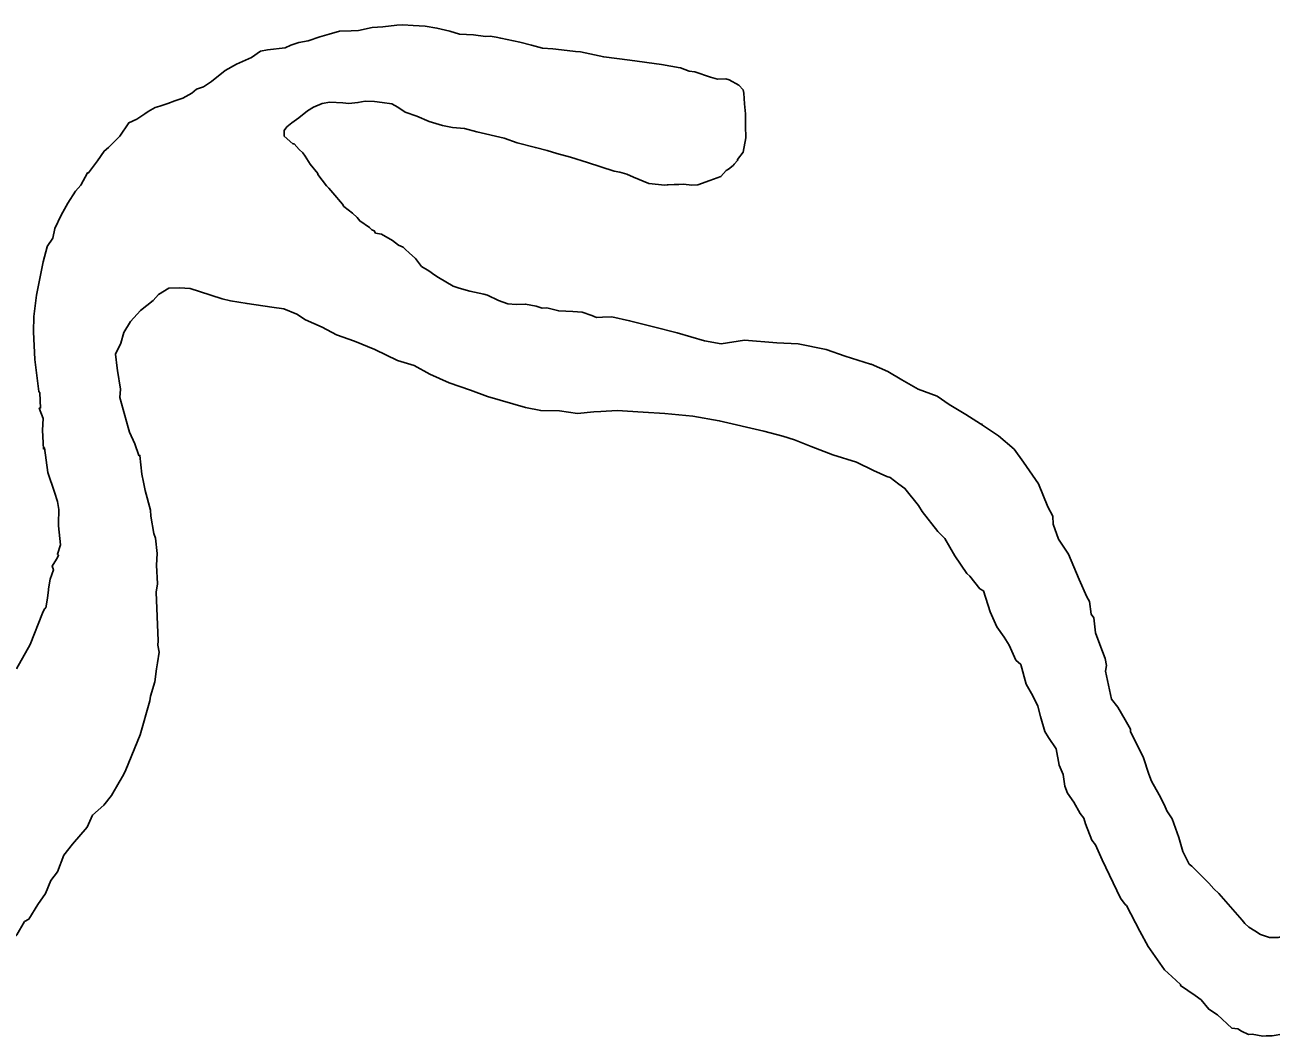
# Model space of a CAD drawing. Extents: x -939622 to -934222, y 1383701 to 1385301.
# Drawn here: x -936022.793 to -936019.604, y 1384149.3 to 1384151.89 of the extents above; entities that cross this region are included whole.
import ezdxf

# ---------------------------------------------------------------- set-up
doc = ezdxf.new("R2010")
doc.units = 0
doc.layers.add('Level 9', color=7, linetype='Continuous')

msp = doc.modelspace()

# ---------------------------------------------------------------- linework, layer by layer
at = {"layer": 'Level 9'}
for points in [[(-936021.8767, 1384151.8844), (-936021.9037, 1384151.8832), (-936021.9394, 1384151.8756), (-936021.9574, 1384151.8748), (-936021.9874, 1384151.8735), (-936022.0141, 1384151.8662), (-936022.0379, 1384151.8592), (-936022.0675, 1384151.8488), (-936022.0913, 1384151.8447), (-936022.1121, 1384151.8378), (-936022.1268, 1384151.8311), (-936022.1716, 1384151.8261), (-936022.1895, 1384151.8223), (-936022.2128, 1384151.8062), (-936022.2512, 1384151.7895)], [(-936021.3711, 1384151.8203), (-936021.3841, 1384151.8219), (-936021.4052, 1384151.824), (-936021.4414, 1384151.8284), (-936021.4686, 1384151.8302), (-936021.496, 1384151.838), (-936021.5264, 1384151.8457), (-936021.5749, 1384151.8556), (-936021.587, 1384151.8581), (-936021.6021, 1384151.8604), (-936021.6141, 1384151.8599), (-936021.6444, 1384151.8646), (-936021.6805, 1384151.866), (-936021.7049, 1384151.8739), (-936021.7383, 1384151.8815), (-936021.7686, 1384151.8862), (-936021.7987, 1384151.8878), (-936021.8258, 1384151.8897), (-936021.8408, 1384151.889), (-936021.8767, 1384151.8844)], [(-936021.3711, 1384151.8203), (-936021.3114, 1384151.8075), (-936021.2446, 1384151.7994), (-936021.1635, 1384151.7879), (-936021.1163, 1384151.78)], [(-936022.2805, 1384151.7731), (-936022.3153, 1384151.7444), (-936022.3357, 1384151.7315), (-936022.3535, 1384151.7247), (-936022.3651, 1384151.7151), (-936022.3885, 1384151.702), (-936022.4093, 1384151.6951), (-936022.427, 1384151.6883), (-936022.4477, 1384151.6813), (-936022.4596, 1384151.6778), (-936022.4772, 1384151.668), (-936022.4859, 1384151.6616), (-936022.5064, 1384151.6486), (-936022.527, 1384151.6387), (-936022.5495, 1384151.6045), (-936022.5783, 1384151.5761), (-936022.5899, 1384151.5666), (-936022.6068, 1384151.5417), (-936022.6097, 1384151.5386), (-936022.6295, 1384151.5106), (-936022.6325, 1384151.5105), (-936022.6492, 1384151.4796), (-936022.6635, 1384151.4639), (-936022.6831, 1384151.4329), (-936022.6998, 1384151.4021), (-936022.7163, 1384151.3682), (-936022.7213, 1384151.3439), (-936022.7353, 1384151.3222), (-936022.7355, 1384151.3215)], [(-936022.2512, 1384151.7895), (-936022.2805, 1384151.7731)], [(-936020.9655, 1384151.7351), (-936020.9901, 1384151.749), (-936020.9993, 1384151.7516), (-936021.0202, 1384151.7507), (-936021.0385, 1384151.7559), (-936021.0782, 1384151.7692), (-936021.0933, 1384151.7716), (-936021.1147, 1384151.7796), (-936021.1163, 1384151.78)], [(-936020.9655, 1384151.7351), (-936020.955, 1384151.7237), (-936020.9533, 1384151.7148), (-936020.9513, 1384151.6875)], [(-936022.0918, 1384151.6519), (-936022.0696, 1384151.6694), (-936022.0545, 1384151.6792), (-936022.0322, 1384151.6881), (-936022.0124, 1384151.6916)], [(-936022.0124, 1384151.6916), (-936021.9793, 1384151.6901), (-936021.9634, 1384151.6881)], [(-936021.9634, 1384151.6881), (-936021.9404, 1384151.6907), (-936021.9217, 1384151.6943), (-936021.8977, 1384151.6934), (-936021.8781, 1384151.6907), (-936021.854, 1384151.6872), (-936021.838, 1384151.6792), (-936021.8193, 1384151.6658), (-936021.7899, 1384151.656), (-936021.7578, 1384151.6427)], [(-936020.9513, 1384151.6875), (-936020.9488, 1384151.6622), (-936020.9488, 1384151.6311), (-936020.9479, 1384151.6008), (-936020.9549, 1384151.5638)], [(-936022.1289, 1384151.6071), (-936022.1293, 1384151.6195), (-936022.1222, 1384151.6284), (-936022.1093, 1384151.6391)], [(-936022.1105, 1384151.6391), (-936022.1093, 1384151.6391), (-936022.0918, 1384151.6519)], [(-936021.7578, 1384151.6427), (-936021.7244, 1384151.6324), (-936021.6985, 1384151.627), (-936021.6674, 1384151.6244), (-936021.6362, 1384151.6155), (-936021.5666, 1384151.5999)], [(-936020.9515, 1384151.082), (-936021.0112, 1384151.0734), (-936021.0536, 1384151.0805), (-936021.1237, 1384151.1015), (-936021.1845, 1384151.1169), (-936021.2453, 1384151.1323), (-936021.2908, 1384151.1423), (-936021.3148, 1384151.1412), (-936021.3298, 1384151.1406), (-936021.3421, 1384151.146), (-936021.3665, 1384151.154), (-936021.3906, 1384151.1559), (-936021.4267, 1384151.1573), (-936021.4571, 1384151.165), (-936021.4691, 1384151.1645), (-936021.4844, 1384151.1698), (-936021.5116, 1384151.1747), (-936021.5356, 1384151.1736), (-936021.5568, 1384151.1757), (-936021.5811, 1384151.1836), (-936021.6088, 1384151.1975), (-936021.6179, 1384151.2001), (-936021.6543, 1384151.2075), (-936021.6817, 1384151.2153), (-936021.697, 1384151.2207), (-936021.7155, 1384151.2319), (-936021.7341, 1384151.2431), (-936021.7433, 1384151.2487), (-936021.7588, 1384151.2601), (-936021.7774, 1384151.2713), (-936021.7933, 1384151.2917), (-936021.809, 1384151.306), (-936021.8184, 1384151.3147), (-936021.8246, 1384151.3204), (-936021.8369, 1384151.3259), (-936021.8524, 1384151.3373), (-936021.8802, 1384151.3541), (-936021.8954, 1384151.3564), (-936021.8986, 1384151.3623), (-936021.9048, 1384151.3651), (-936021.911, 1384151.3708), (-936021.9358, 1384151.3878), (-936021.9422, 1384151.3965), (-936021.9547, 1384151.408), (-936021.9765, 1384151.4251), (-936021.9798, 1384151.431), (-936022.0051, 1384151.46), (-936022.0147, 1384151.4716), (-936022.0209, 1384151.4774), (-936022.0433, 1384151.5065), (-936022.0434, 1384151.5095), (-936022.0625, 1384151.5328), (-936022.0754, 1384151.5533), (-936022.0818, 1384151.562), (-936022.0912, 1384151.5706), (-936022.1039, 1384151.5851), (-936022.1069, 1384151.585), (-936022.1288, 1384151.6051), (-936022.1289, 1384151.6071)], [(-936021.3534, 1384151.5371), (-936021.3965, 1384151.5513), (-936021.4313, 1384151.5602), (-936021.4562, 1384151.5682), (-936021.4865, 1384151.5754), (-936021.5328, 1384151.5878), (-936021.5666, 1384151.5999)], [(-936020.9979, 1384151.5167), (-936020.992, 1384151.52), (-936020.9804, 1384151.5296), (-936020.9775, 1384151.5327), (-936020.9689, 1384151.5421), (-936020.9691, 1384151.5451), (-936020.9549, 1384151.5638)], [(-936021.155, 1384151.4796), (-936021.196, 1384151.4836), (-936021.2353, 1384151.4996), (-936021.2522, 1384151.5077), (-936021.27, 1384151.513), (-936021.2851, 1384151.5148), (-936021.3534, 1384151.5371)], [(-936020.9979, 1384151.5167), (-936021.0121, 1384151.5019), (-936021.0397, 1384151.4912), (-936021.0709, 1384151.4804)], [(-936021.155, 1384151.4796), (-936021.1495, 1384151.4799), (-936021.1465, 1384151.48), (-936021.1315, 1384151.4807), (-936021.1195, 1384151.4812), (-936021.1075, 1384151.4818), (-936021.0864, 1384151.4797), (-936021.0714, 1384151.4803), (-936021.0709, 1384151.4804)], [(-936022.7355, 1384151.3215), (-936022.7459, 1384151.2827), (-936022.7629, 1384151.1975)], [(-936022.7629, 1384151.1975), (-936022.7695, 1384151.1429), (-936022.7707, 1384151.1037)], [(-936021.2771, 1384150.9019), (-936021.3191, 1384150.9001), (-936021.3371, 1384150.8993), (-936021.379, 1384150.8944), (-936021.4244, 1384150.9014), (-936021.4725, 1384150.9023), (-936021.5119, 1384150.9096), (-936021.6093, 1384150.9384), (-936021.6521, 1384150.9546), (-936021.7071, 1384150.9732), (-936021.7561, 1384150.9951), (-936021.7962, 1384151.0174), (-936021.8388, 1384151.0306), (-936021.8972, 1384151.0581), (-936021.9492, 1384151.0799), (-936021.995, 1384151.096), (-936022.0319, 1384151.1154), (-936022.0749, 1384151.1346), (-936022.0965, 1384151.1487), (-936022.1302, 1384151.1623), (-936022.1604, 1384151.167), (-936022.224, 1384151.1762), (-936022.2664, 1384151.1833), (-936022.2876, 1384151.1884), (-936022.3455, 1384151.2069), (-936022.3699, 1384151.2149), (-936022.3971, 1384151.2167), (-936022.4241, 1384151.2155), (-936022.4504, 1384151.1993), (-936022.4647, 1384151.1836), (-936022.4966, 1384151.1581), (-936022.5224, 1384151.1298), (-936022.5392, 1384151.102), (-936022.547, 1384151.0745), (-936022.5608, 1384151.0468), (-936022.5562, 1384151.0108), (-936022.556, 1384151.0048), (-936022.5478, 1384150.957), (-936022.5499, 1384150.9358), (-936022.5284, 1384150.8584), (-936022.5249, 1384150.8466), (-936022.5116, 1384150.817), (-936022.5012, 1384150.7874), (-936022.4982, 1384150.7875), (-936022.4931, 1384150.7395), (-936022.4892, 1384150.7186), (-936022.4852, 1384150.6977), (-936022.471, 1384150.6471), (-936022.4703, 1384150.6321), (-936022.4623, 1384150.5873), (-936022.4588, 1384150.5754), (-936022.4541, 1384150.5364), (-936022.4557, 1384150.5062), (-936022.4536, 1384150.4581), (-936022.4565, 1384150.4372)], [(-936022.7707, 1384151.1037), (-936022.7673, 1384151.0332), (-936022.7566, 1384150.951)], [(-936020.9515, 1384151.082), (-936020.8682, 1384151.0755), (-936020.8138, 1384151.0729), (-936020.7426, 1384151.0586), (-936020.6936, 1384151.0417), (-936020.6292, 1384151.0213)], [(-936020.5488, 1384150.9811), (-936020.5843, 1384151.0019), (-936020.6273, 1384151.0211), (-936020.6292, 1384151.0213)], [(-936020.5488, 1384150.9811), (-936020.5073, 1384150.957), (-936020.4583, 1384150.9392), (-936020.4272, 1384150.9178), (-936020.3853, 1384150.892), (-936020.347, 1384150.8679)], [(-936022.7566, 1384150.951), (-936022.7548, 1384150.9478), (-936022.7531, 1384150.9087), (-936022.7561, 1384150.9086), (-936022.7459, 1384150.8819), (-936022.7475, 1384150.8517), (-936022.7454, 1384150.8036), (-936022.7425, 1384150.8068), (-936022.7337, 1384150.7439), (-936022.7165, 1384150.6935), (-936022.7094, 1384150.6697), (-936022.7055, 1384150.6488), (-936022.7069, 1384150.6126), (-936022.7066, 1384150.6066), (-936022.7015, 1384150.5586), (-936022.7094, 1384150.5341), (-936022.7063, 1384150.5313), (-936022.7119, 1384150.522), (-936022.7231, 1384150.5034), (-936022.7197, 1384150.4945), (-936022.7276, 1384150.4701), (-936022.7325, 1384150.4458), (-936022.7324, 1384150.4428), (-936022.7345, 1384150.4216), (-936022.7394, 1384150.3973), (-936022.7423, 1384150.3941), (-936022.748, 1384150.3834)], [(-936021.2771, 1384150.9019), (-936021.2103, 1384150.8982), (-936021.1551, 1384150.8947), (-936021.0838, 1384150.8875), (-936021.0161, 1384150.876), (-936020.9021, 1384150.8493)], [(-936020.8528, 1384150.8367), (-936020.9021, 1384150.8493)], [(-936020.3425, 1384150.8662), (-936020.347, 1384150.8679), (-936020.3015, 1384150.8377), (-936020.261, 1384150.8032)], [(-936020.8528, 1384150.8367), (-936020.8236, 1384150.827), (-936020.7809, 1384150.81), (-936020.7256, 1384150.7887), (-936020.665, 1384150.7699), (-936020.6213, 1384150.7488)], [(-936019.7376, 1384149.6659), (-936019.7502, 1384149.6775), (-936019.7629, 1384149.692), (-936019.8069, 1384149.7352), (-936019.8131, 1384149.7409), (-936019.8296, 1384149.7733), (-936019.8402, 1384149.809), (-936019.8573, 1384149.8564), (-936019.8702, 1384149.877), (-936019.8769, 1384149.8917), (-936019.8901, 1384149.9182), (-936019.9097, 1384149.9535), (-936019.9165, 1384149.9713), (-936019.9304, 1384150.0128), (-936019.9634, 1384150.0807), (-936019.9637, 1384150.0867), (-936019.9768, 1384150.1102), (-936019.9962, 1384150.1425), (-936020.0122, 1384150.1628), (-936020.0274, 1384150.2345), (-936020.025, 1384150.2496), (-936020.0288, 1384150.2675), (-936020.0424, 1384150.3031), (-936020.0528, 1384150.3327), (-936020.0575, 1384150.3717), (-936020.0639, 1384150.3804), (-936020.0683, 1384150.4134), (-936020.0749, 1384150.4251), (-936020.0949, 1384150.4694), (-936020.1218, 1384150.5345), (-936020.1475, 1384150.5725), (-936020.1613, 1384150.6111), (-936020.1622, 1384150.6321), (-936020.1753, 1384150.6556), (-936020.1989, 1384150.7148), (-936020.2375, 1384150.7703), (-936020.261, 1384150.8032)], [(-936020.4964, 1384150.6434), (-936020.506, 1384150.659), (-936020.541, 1384150.7026), (-936020.5565, 1384150.714), (-936020.5783, 1384150.7311), (-936020.5875, 1384150.7337), (-936020.6213, 1384150.7488)], [(-936020.4964, 1384150.6434), (-936020.4565, 1384150.5927)], [(-936020.4389, 1384150.5747), (-936020.4565, 1384150.5927)], [(-936020.4389, 1384150.5747), (-936020.4129, 1384150.5303), (-936020.382, 1384150.4847)], [(-936020.0357, 1384149.7517), (-936020.0527, 1384149.7905), (-936020.0623, 1384149.8022), (-936020.0791, 1384149.8436), (-936020.0828, 1384149.8585), (-936020.0923, 1384149.8701), (-936020.1087, 1384149.8995), (-936020.1247, 1384149.9229), (-936020.1315, 1384149.9407), (-936020.1359, 1384149.9706), (-936020.1459, 1384149.9942), (-936020.1538, 1384150.0361), (-936020.1731, 1384150.0653), (-936020.1828, 1384150.08), (-936020.1935, 1384150.1186), (-936020.2007, 1384150.1454), (-936020.2139, 1384150.172), (-936020.2303, 1384150.2014), (-936020.2445, 1384150.2519), (-936020.257, 1384150.2634), (-936020.2738, 1384150.3018), (-936020.2867, 1384150.3223), (-936020.3059, 1384150.3486), (-936020.3226, 1384150.387), (-936020.34, 1384150.4405), (-936020.3493, 1384150.4461), (-936020.3748, 1384150.4781), (-936020.382, 1384150.4847)], [(-936022.4565, 1384150.4372), (-936022.4513, 1384150.3125)], [(-936022.748, 1384150.3834), (-936022.7788, 1384150.3035), (-936022.8144, 1384150.2411)], [(-936022.4513, 1384150.3125), (-936022.4527, 1384150.3015), (-936022.4489, 1384150.2836), (-936022.4537, 1384150.2563), (-936022.456, 1384150.2412), (-936022.4605, 1384150.2078), (-936022.4709, 1384150.1712), (-936022.4726, 1384150.1587)], [(-936022.4726, 1384150.1587), (-936022.4973, 1384150.0719), (-936022.5342, 1384149.9826)], [(-936022.5342, 1384149.9826), (-936022.5401, 1384149.9693), (-936022.5513, 1384149.9508), (-936022.5708, 1384149.9168), (-936022.5908, 1384149.8918), (-936022.6197, 1384149.8664), (-936022.6333, 1384149.8357), (-936022.6705, 1384149.7919), (-936022.6933, 1384149.7637), (-936022.7094, 1384149.7209), (-936022.7265, 1384149.699), (-936022.74, 1384149.6653), (-936022.7598, 1384149.6373), (-936022.7822, 1384149.6002), (-936022.7939, 1384149.5936), (-936022.8134, 1384149.5596), (-936022.8366, 1384149.5405), (-936022.8502, 1384149.5068), (-936022.8697, 1384149.4728), (-936022.8922, 1384149.4386), (-936022.8939, 1384149.4368)], [(-936020.0357, 1384149.7517), (-936019.9891, 1384149.654)], [(-936019.7376, 1384149.6659), (-936019.6775, 1384149.5977)], [(-936019.9768, 1384149.6373), (-936019.9891, 1384149.654)], [(-936019.9738, 1384149.6349), (-936019.9768, 1384149.6373)], [(-936019.9738, 1384149.6349), (-936019.9398, 1384149.5689), (-936019.9184, 1384149.5297), (-936019.8762, 1384149.47)], [(-936019.6775, 1384149.5977), (-936019.6707, 1384149.5885), (-936019.6609, 1384149.5796), (-936019.6458, 1384149.5698), (-936019.6306, 1384149.5609), (-936019.6075, 1384149.5529), (-936019.5861, 1384149.5529), (-936019.5701, 1384149.5574), (-936019.5348, 1384149.5635)], [(-936019.783, 1384149.3931), (-936019.7982, 1384149.4042), (-936019.8354, 1384149.4297), (-936019.8355, 1384149.4327), (-936019.8574, 1384149.4528), (-936019.8762, 1384149.47)], [(-936019.783, 1384149.3931), (-936019.7634, 1384149.3694), (-936019.7411, 1384149.3551), (-936019.7043, 1384149.321)], [(-936019.4223, 1384149.3305), (-936019.4253, 1384149.3304), (-936019.4401, 1384149.3267), (-936019.461, 1384149.3228), (-936019.4788, 1384149.319), (-936019.4967, 1384149.3152), (-936019.5087, 1384149.3147), (-936019.5267, 1384149.3139), (-936019.5387, 1384149.3133), (-936019.5654, 1384149.3061), (-936019.5684, 1384149.306), (-936019.5714, 1384149.3059), (-936019.6013, 1384149.3015), (-936019.6163, 1384149.3009), (-936019.6253, 1384149.3005), (-936019.6526, 1384149.3053), (-936019.6615, 1384149.3049), (-936019.6799, 1384149.3131), (-936019.6892, 1384149.3187), (-936019.7043, 1384149.321)]]:
    msp.add_lwpolyline(points, dxfattribs=at)

doc.saveas('drawing.dxf')
